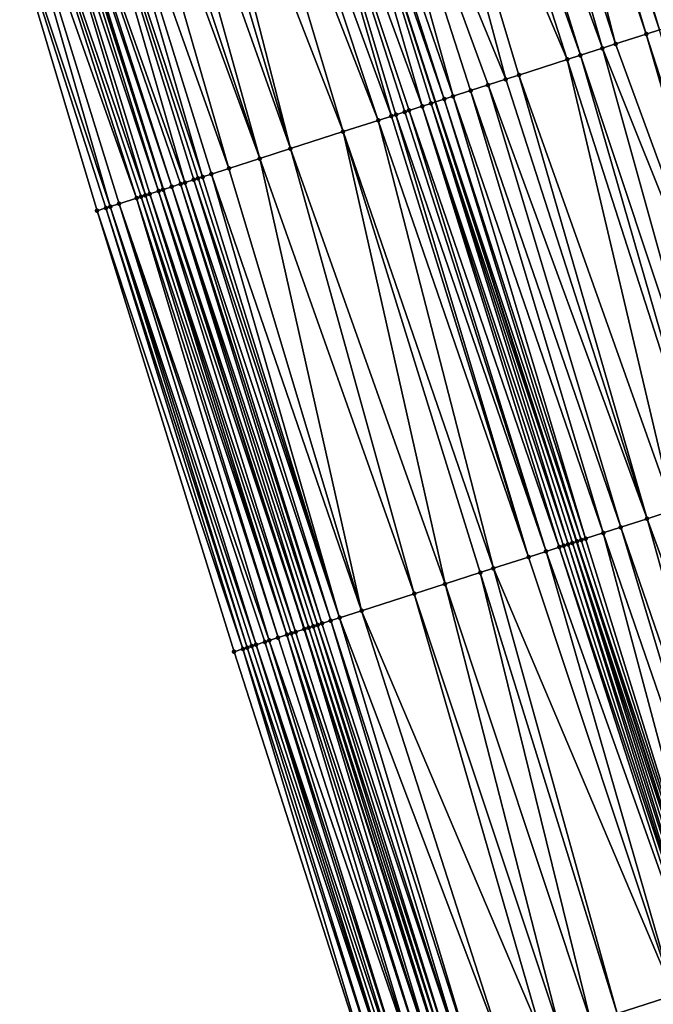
# Model space of a CAD drawing. Header units: feet. Extents: x 2004186 to 2014793, y 836912 to 864902.
# Tile 797 of 974: x 2004963 to 2004991, y 857612 to 857655. Entities that reach past the tile are written whole.
import ezdxf

# ---------------------------------------------------------------- set-up
doc = ezdxf.new("R2010")
doc.units = ezdxf.units.FT
doc.header["$LTSCALE"] = 100
doc.header["$MEASUREMENT"] = 0
for name, color, linetype, lineweight in [('EP_Travel Lane', 5, 'Continuous', 40), ('GPL_Skip Line', 2, 'Continuous', 40), ('Road Shots', 4, 'Continuous', 200), ('Road X-Section', 30, 'Continuous', 13)]:
    doc.layers.add(name, color=color, linetype=linetype, lineweight=lineweight)
doc.layers.add('I-77 SB_MM21-27-Surface-Border', color=7, linetype='Continuous')
doc.layers.add('I-77 SB_MM21-27-Surface-TIN', color=7, linetype='Continuous')

msp = doc.modelspace()

# ---------------------------------------------------------------- linework, layer by layer
at = {"layer": 'EP_Travel Lane'}
msp.add_polyline3d([(2005030.847943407, 857456.7306624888, 455.9393414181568), (2005024.733857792, 857475.7714701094, 456.197076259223), (2005018.619695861, 857494.8125154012, 456.434104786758), (2005012.505488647, 857513.8537017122, 456.6588402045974), (2005006.39124381, 857532.8950051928, 456.8733614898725), (2005000.276991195, 857551.9363328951, 457.0857844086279), (2004994.160556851, 857570.982678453, 457.2756111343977), (2004988.045636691, 857590.0240859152, 457.4602946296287), (2004981.930654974, 857609.0656850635, 457.6176577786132), (2004975.815672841, 857628.1072855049, 457.7748641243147), (2004969.700781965, 857647.1486017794, 457.9725395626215), (2004963.585732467, 857666.1904119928, 458.0998415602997), (2004957.470680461, 857685.2322300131, 458.2260439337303), (2004951.355542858, 857704.2743145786, 458.3142528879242), (2004945.147646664, 857723.2676227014, 458.3893533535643), (2004938.915284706, 857742.2717968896, 458.4708623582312)], dxfattribs=at)
at = {"layer": 'GPL_Skip Line'}
msp.add_polyline3d([(2005042.805789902, 857460.5830313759, 456.157909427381), (2005036.669414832, 857479.6168131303, 456.4030003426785), (2005030.532964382, 857498.6508287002, 456.6277087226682), (2005024.396535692, 857517.6847767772, 456.8583007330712), (2005018.260045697, 857536.7189150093, 457.0723161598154), (2005012.123514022, 857555.753182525, 457.2750614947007), (2005005.995224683, 857574.7901991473, 457.4710790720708), (2004999.86792123, 857593.827726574, 457.6421322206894), (2004993.740580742, 857612.8653690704, 457.7967889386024), (2004987.613235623, 857631.9030259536, 457.9493957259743), (2004981.485888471, 857650.9406891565, 458.1011020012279), (2004975.358526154, 857669.9783994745, 458.2460947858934), (2004969.231142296, 857689.016176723, 458.3815505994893), (2004963.103651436, 857708.0542864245, 458.4696348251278), (2004956.954004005, 857727.0851855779, 458.5624127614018), (2004950.800061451, 857746.1147352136, 458.6383412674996)], dxfattribs=at)
at = {"layer": 'I-77 SB_MM21-27-Surface-Border', "color": 3, "linetype": 'ByBlock', "lineweight": -2}
msp.add_polyline3d([(2005029.493789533, 857456.2948758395, 455.8774083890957), (2005023.91494271, 857475.507865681, 456.1647950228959), (2005017.016992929, 857494.2966897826, 456.3649287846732), (2005010.499782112, 857513.2081428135, 456.5744536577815), (2005003.79216816, 857532.0583857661, 456.7701760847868), (2004997.465243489, 857551.0314117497, 456.9618759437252), (2004991.144678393, 857570.0130367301, 457.142535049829), (2004985.017410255, 857589.050454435, 457.3292210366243), (2004978.890080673, 857608.0880630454, 457.4886890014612), (2004972.762734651, 857627.1257227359, 457.6409129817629), (2004966.825785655, 857646.2246112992, 457.7997255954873), (2004961.079227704, 857665.3847473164, 457.9624888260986), (2004955.523053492, 857684.6061534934, 458.1259900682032), (2004950.633910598, 857704.0422897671, 458.2838603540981), (2004943.82334371, 857722.8395100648, 458.3345819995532), (2004937.098498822, 857741.6844776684, 458.3956095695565)], dxfattribs=at)
at = {"layer": 'I-77 SB_MM21-27-Surface-TIN', "color": 128, "linetype": 'ByBlock', "lineweight": -2}
for points in [[(2004985.448384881, 857673.2272073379, 458.0721853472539), (2004984.877277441, 857673.0432608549, 458.0893958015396), (2004991.194997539, 857654.0669013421, 457.9336295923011)], [(2004986.019480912, 857673.411189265, 458.0499244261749), (2004985.448384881, 857673.2272073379, 458.0721853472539), (2004992.146831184, 857654.3735163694, 457.8995936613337)], [(2004985.448384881, 857673.2272073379, 458.0721853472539), (2004991.575731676, 857654.1895452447, 457.9203156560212), (2004992.146831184, 857654.3735163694, 457.8995936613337)], [(2004985.448384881, 857673.2272073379, 458.0721853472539), (2004991.194997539, 857654.0669013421, 457.9336295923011), (2004991.575731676, 857654.1895452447, 457.9203156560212)], [(2004986.400192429, 857673.5339034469, 458.0265965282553), (2004986.019480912, 857673.411189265, 458.0499244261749), (2004992.527546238, 857654.4962195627, 457.8778313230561)], [(2004986.019480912, 857673.411189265, 458.0499244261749), (2004992.146831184, 857654.3735163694, 457.8995936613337), (2004992.527546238, 857654.4962195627, 457.8778313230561)], [(2004986.400192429, 857673.5339034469, 458.0265965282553), (2004992.527546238, 857654.4962195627, 457.8778313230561), (2004992.574117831, 857654.5112229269, 457.8760091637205)], [(2004984.306154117, 857672.8593637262, 458.0995737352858), (2004983.163896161, 857672.4916046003, 458.1149236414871), (2004989.291270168, 857653.4538579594, 457.9751024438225)], [(2004984.877277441, 857673.0432608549, 458.0893958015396), (2004984.306154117, 857672.8593637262, 458.0995737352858), (2004990.623882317, 857653.8829790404, 457.9473947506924)], [(2004984.306154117, 857672.8593637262, 458.0995737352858), (2004989.291270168, 857653.4538579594, 457.9751024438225), (2004990.623882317, 857653.8829790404, 457.9473947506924)], [(2004984.877277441, 857673.0432608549, 458.0893958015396), (2004990.623882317, 857653.8829790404, 457.9473947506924), (2004991.194997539, 857654.0669013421, 457.9336295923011)], [(2004983.163896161, 857672.4916046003, 458.1149236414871), (2004981.83127135, 857672.0625228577, 458.1370252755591), (2004988.720154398, 857653.2699373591, 457.988625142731)], [(2004983.163896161, 857672.4916046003, 458.1149236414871), (2004988.720154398, 857653.2699373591, 457.988625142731), (2004989.291270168, 857653.4538579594, 457.9751024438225)], [(2004981.83127135, 857672.0625228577, 458.1370252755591), (2004981.06976148, 857671.8173642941, 458.1452370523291), (2004987.768283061, 857652.9634394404, 458.0059741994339)], [(2004981.83127135, 857672.0625228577, 458.1370252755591), (2004987.768283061, 857652.9634394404, 458.0059741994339), (2004988.720154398, 857653.2699373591, 457.988625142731)], [(2004981.06976148, 857671.8173642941, 458.1452370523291), (2004979.356389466, 857671.2656792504, 458.1748670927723), (2004987.197147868, 857652.779579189, 458.0108977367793)], [(2004981.06976148, 857671.8173642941, 458.1452370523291), (2004987.197147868, 857652.779579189, 458.0108977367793), (2004987.768283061, 857652.9634394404, 458.0059741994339)], [(2004979.356389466, 857671.2656792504, 458.1748670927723), (2004976.881534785, 857670.4687511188, 458.2247528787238), (2004984.531880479, 857651.9214709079, 458.0472363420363)], [(2004979.356389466, 857671.2656792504, 458.1748670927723), (2004985.10300503, 857652.1053642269, 458.0376009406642), (2004987.197147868, 857652.779579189, 458.0108977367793)], [(2004979.356389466, 857671.2656792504, 458.1748670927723), (2004984.531880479, 857651.9214709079, 458.0472363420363), (2004985.10300503, 857652.1053642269, 458.0376009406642)], [(2004976.881534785, 857670.4687511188, 458.2247528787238), (2004975.739285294, 857670.1009656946, 458.2438500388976), (2004982.247390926, 857651.1858707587, 458.0896070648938)], [(2004976.881534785, 857670.4687511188, 458.2247528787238), (2004983.770380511, 857651.6762815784, 458.0598323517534), (2004984.531880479, 857651.9214709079, 458.0472363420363)], [(2004976.881534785, 857670.4687511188, 458.2247528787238), (2004983.008885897, 857651.4310756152, 458.0747985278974), (2004983.770380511, 857651.6762815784, 458.0598323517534)], [(2004976.881534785, 857670.4687511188, 458.2247528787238), (2004982.247390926, 857651.1858707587, 458.0896070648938), (2004983.008885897, 857651.4310756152, 458.0747985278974)], [(2004974.025819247, 857669.5495728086, 458.2318502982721), (2004980.914758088, 857650.756813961, 458.1081549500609), (2004975.358526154, 857669.9783994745, 458.2460947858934)], [(2004975.739285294, 857670.1009656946, 458.2438500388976), (2004975.358526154, 857669.9783994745, 458.2460947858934), (2004981.866643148, 857651.0632692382, 458.0968819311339)], [(2004981.295511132, 857650.8793991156, 458.1032120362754), (2004981.485888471, 857650.9406891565, 458.1011020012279), (2004975.358526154, 857669.9783994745, 458.2460947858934)], [(2004981.866643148, 857651.0632692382, 458.0968819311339), (2004975.358526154, 857669.9783994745, 458.2460947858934), (2004981.485888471, 857650.9406891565, 458.1011020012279)], [(2004981.295511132, 857650.8793991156, 458.1032120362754), (2004975.358526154, 857669.9783994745, 458.2460947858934), (2004980.914758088, 857650.756813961, 458.1081549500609)], [(2004975.739285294, 857670.1009656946, 458.2438500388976), (2004981.866643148, 857651.0632692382, 458.0968819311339), (2004982.247390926, 857651.1858707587, 458.0896070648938)], [(2004974.025819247, 857669.5495728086, 458.2318502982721), (2004972.693101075, 857669.1207811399, 458.2126190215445), (2004979.582028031, 857650.3280592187, 458.0836627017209)], [(2004974.025819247, 857669.5495728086, 458.2318502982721), (2004980.343617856, 857650.5729693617, 458.1108482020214), (2004980.914758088, 857650.756813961, 458.1081549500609)], [(2004974.025819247, 857669.5495728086, 458.2318502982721), (2004980.153227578, 857650.5117195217, 458.1072300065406), (2004980.343617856, 857650.5729693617, 458.1108482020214)], [(2004974.025819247, 857669.5495728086, 458.2318502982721), (2004979.772423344, 857650.3892934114, 458.0895105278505), (2004980.153227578, 857650.5117195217, 458.1072300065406)], [(2004974.025819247, 857669.5495728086, 458.2318502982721), (2004979.582028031, 857650.3280592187, 458.0836627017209), (2004979.772423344, 857650.3892934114, 458.0895105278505)], [(2004972.693101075, 857669.1207811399, 458.2126190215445), (2004971.741172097, 857668.8144623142, 458.2044484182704), (2004979.010854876, 857650.1443169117, 458.0717802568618)], [(2004972.693101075, 857669.1207811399, 458.2126190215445), (2004979.010854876, 857650.1443169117, 458.0717802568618), (2004979.582028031, 857650.3280592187, 458.0836627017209)], [(2004971.741172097, 857668.8144623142, 458.2044484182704), (2004970.218095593, 857668.3243215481, 458.1957420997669), (2004977.487754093, 857649.6542515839, 458.0523254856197)], [(2004971.741172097, 857668.8144623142, 458.2044484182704), (2004977.487754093, 857649.6542515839, 458.0523254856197), (2004979.010854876, 857650.1443169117, 458.0717802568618)], [(2004970.218095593, 857668.3243215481, 458.1957420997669), (2004969.456549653, 857668.0792750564, 458.1879846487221), (2004975.203121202, 857648.9190967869, 458.0312375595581)], [(2004970.218095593, 857668.3243215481, 458.1957420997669), (2004975.203121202, 857648.9190967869, 458.0312375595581), (2004977.487754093, 857649.6542515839, 458.0523254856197)], [(2004968.504621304, 857667.7729542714, 458.180093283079), (2004967.552681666, 857667.4666685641, 458.167203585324), (2004973.87041626, 857648.4902640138, 458.0178640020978)], [(2004969.456549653, 857668.0792750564, 458.1879846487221), (2004968.504621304, 857667.7729542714, 458.180093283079), (2004975.203121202, 857648.9190967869, 458.0312375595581)], [(2004968.504621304, 857667.7729542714, 458.180093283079), (2004973.87041626, 857648.4902640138, 458.0178640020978), (2004975.203121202, 857648.9190967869, 458.0312375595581)], [(2004966.981526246, 857667.2828711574, 458.1631720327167), (2004965.839201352, 857666.9153200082, 458.1488872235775), (2004972.537714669, 857648.0614208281, 458.0059741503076)], [(2004967.552681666, 857667.4666685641, 458.167203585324), (2004966.981526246, 857667.2828711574, 458.1631720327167), (2004973.87041626, 857648.4902640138, 458.0178640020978)], [(2004966.981526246, 857667.2828711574, 458.1631720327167), (2004972.537714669, 857648.0614208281, 458.0059741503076), (2004973.87041626, 857648.4902640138, 458.0178640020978)], [(2004965.839201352, 857666.9153200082, 458.1488872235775), (2004965.077651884, 857666.6702844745, 458.1395683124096), (2004971.395390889, 857647.6938662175, 457.9921831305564)], [(2004965.839201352, 857666.9153200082, 458.1488872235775), (2004971.776157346, 857647.8164097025, 457.9931777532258), (2004972.537714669, 857648.0614208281, 458.0059741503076)], [(2004965.839201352, 857666.9153200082, 458.1488872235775), (2004971.395390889, 857647.6938662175, 457.9921831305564), (2004971.776157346, 857647.8164097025, 457.9931777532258)], [(2004965.077651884, 857666.6702844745, 458.1395683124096), (2004963.935301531, 857666.3028124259, 458.1140123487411), (2004970.633828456, 857647.4488709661, 457.9771247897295)], [(2004965.077651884, 857666.6702844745, 458.1395683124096), (2004971.205002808, 857647.6326095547, 457.9895370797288), (2004971.395390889, 857647.6938662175, 457.9921831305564)], [(2004965.077651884, 857666.6702844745, 458.1395683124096), (2004971.014609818, 857647.571368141, 457.9847182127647), (2004971.205002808, 857647.6326095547, 457.9895370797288)], [(2004965.077651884, 857666.6702844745, 458.1395683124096), (2004970.633828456, 857647.4488709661, 457.9771247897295), (2004971.014609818, 857647.571368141, 457.9847182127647)], [(2004963.173684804, 857666.0579858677, 458.0749163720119), (2004962.412049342, 857665.8132175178, 458.0275262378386), (2004968.920223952, 857646.8979082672, 457.9038281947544)], [(2004963.554501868, 857666.1803721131, 458.0983164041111), (2004963.173684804, 857666.0579858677, 458.0749163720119), (2004969.491497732, 857647.0813379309, 457.9602594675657)], [(2004963.173684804, 857666.0579858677, 458.0749163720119), (2004969.110646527, 857646.9590577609, 457.9217448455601), (2004969.491497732, 857647.0813379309, 457.9602594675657)], [(2004963.173684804, 857666.0579858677, 458.0749163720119), (2004968.920223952, 857646.8979082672, 457.9038281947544), (2004969.110646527, 857646.9590577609, 457.9217448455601)], [(2004963.554501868, 857666.1803721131, 458.0983164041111), (2004969.700781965, 857647.1486017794, 457.9725395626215), (2004963.585732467, 857666.1904119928, 458.0998415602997)], [(2004963.554501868, 857666.1803721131, 458.0983164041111), (2004969.681907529, 857647.142527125, 457.9725191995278), (2004969.700781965, 857647.1486017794, 457.9725395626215)], [(2004963.554501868, 857666.1803721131, 458.0983164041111), (2004969.491497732, 857647.0813379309, 457.9602594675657), (2004969.681907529, 857647.142527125, 457.9725191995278)], [(2004963.744904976, 857666.2415820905, 458.107614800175), (2004963.585732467, 857666.1904119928, 458.0998415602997), (2004969.700781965, 857647.1486017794, 457.9725395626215)], [(2004963.935301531, 857666.3028124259, 458.1140123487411), (2004963.744904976, 857666.2415820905, 458.107614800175), (2004970.062672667, 857647.2650747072, 457.9729299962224)], [(2004963.744904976, 857666.2415820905, 458.107614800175), (2004969.700781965, 857647.1486017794, 457.9725395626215), (2004970.062672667, 857647.2650747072, 457.9729299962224)], [(2004963.935301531, 857666.3028124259, 458.1140123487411), (2004970.443444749, 857647.3876007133, 457.976415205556), (2004970.633828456, 857647.4488709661, 457.9771247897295)], [(2004963.935301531, 857666.3028124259, 458.1140123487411), (2004970.062672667, 857647.2650747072, 457.9729299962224), (2004970.443444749, 857647.3876007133, 457.976415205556)], [(2004961.840836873, 857665.6295973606, 457.9982382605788), (2004961.079227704, 857665.3847473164, 457.9624888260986), (2004967.396966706, 857646.4083290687, 457.8151044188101)], [(2004962.412049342, 857665.8132175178, 458.0275262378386), (2004961.840836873, 857665.6295973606, 457.9982382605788), (2004968.539410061, 857646.7755121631, 457.881833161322)], [(2004961.840836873, 857665.6295973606, 457.9982382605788), (2004967.77777776, 857646.5307339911, 457.8358429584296), (2004968.539410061, 857646.7755121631, 457.881833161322)], [(2004961.840836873, 857665.6295973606, 457.9982382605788), (2004967.396966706, 857646.4083290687, 457.8151044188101), (2004967.77777776, 857646.5307339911, 457.8358429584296)], [(2004962.412049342, 857665.8132175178, 458.0275262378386), (2004968.729811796, 857646.8367264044, 457.8905238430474), (2004968.920223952, 857646.8979082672, 457.9038281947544)], [(2004962.412049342, 857665.8132175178, 458.0275262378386), (2004968.539410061, 857646.7755121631, 457.881833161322), (2004968.729811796, 857646.8367264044, 457.8905238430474)], [(2004961.079227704, 857665.3847473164, 457.9624888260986), (2004967.206569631, 857646.3471003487, 457.8084768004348), (2004967.396966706, 857646.4083290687, 457.8151044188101)], [(2004961.079227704, 857665.3847473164, 457.9624888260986), (2004966.825785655, 857646.2246112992, 457.7997255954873), (2004967.206569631, 857646.3471003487, 457.8084768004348)], [(2004991.194997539, 857654.0669013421, 457.9336295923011), (2004990.623882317, 857653.8829790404, 457.9473947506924), (2004996.751256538, 857634.8452317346, 457.8076723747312)], [(2004990.623882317, 857653.8829790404, 457.9473947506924), (2004989.291270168, 857653.4538579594, 457.9751024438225), (2004996.180127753, 857634.6613515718, 457.8154331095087)], [(2004990.623882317, 857653.8829790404, 457.9473947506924), (2004996.180127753, 857634.6613515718, 457.8154331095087), (2004996.751256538, 857634.8452317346, 457.8076723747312)], [(2004988.720154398, 857653.2699373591, 457.988625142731), (2004987.768283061, 857652.9634394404, 458.0059741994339), (2004994.085998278, 857633.9870950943, 457.8480518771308)], [(2004989.291270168, 857653.4538579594, 457.9751024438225), (2004988.720154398, 857653.2699373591, 457.988625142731), (2004996.180127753, 857634.6613515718, 457.8154331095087)], [(2004988.720154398, 857653.2699373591, 457.988625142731), (2004994.085998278, 857633.9870950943, 457.8480518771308), (2004996.180127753, 857634.6613515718, 457.8154331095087)], [(2004987.197147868, 857652.779579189, 458.0108977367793), (2004985.10300503, 857652.1053642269, 458.0376009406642), (2004991.801489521, 857633.2515546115, 457.8819206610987)], [(2004987.768283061, 857652.9634394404, 458.0059741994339), (2004987.197147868, 857652.779579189, 458.0108977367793), (2004993.324489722, 857633.741932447, 457.8568459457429)], [(2004987.197147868, 857652.779579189, 458.0108977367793), (2004991.801489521, 857633.2515546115, 457.8819206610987), (2004993.324489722, 857633.741932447, 457.8568459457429)], [(2004987.768283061, 857652.9634394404, 458.0059741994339), (2004993.324489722, 857633.741932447, 457.8568459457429), (2004994.085998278, 857633.9870950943, 457.8480518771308)], [(2004984.531880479, 857651.9214709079, 458.0472363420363), (2004983.770380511, 857651.6762815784, 458.0598323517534), (2004990.659239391, 857632.8837711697, 457.9007359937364)], [(2004985.10300503, 857652.1053642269, 458.0376009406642), (2004984.531880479, 857651.9214709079, 458.0472363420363), (2004990.659239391, 857632.8837711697, 457.9007359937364)], [(2004985.10300503, 857652.1053642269, 458.0376009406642), (2004990.659239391, 857632.8837711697, 457.9007359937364), (2004991.801489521, 857633.2515546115, 457.8819206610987)], [(2004983.770380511, 857651.6762815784, 458.0598323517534), (2004983.008885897, 857651.4310756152, 458.0747985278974), (2004989.51699349, 857632.5159745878, 457.9214236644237)], [(2004983.770380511, 857651.6762815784, 458.0598323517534), (2004989.51699349, 857632.5159745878, 457.9214236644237), (2004990.659239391, 857632.8837711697, 457.9007359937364)], [(2004981.866643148, 857651.0632692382, 458.0968819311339), (2004981.485888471, 857650.9406891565, 458.1011020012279), (2004987.803610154, 857631.9643247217, 457.9460421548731)], [(2004982.247390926, 857651.1858707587, 458.0896070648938), (2004981.866643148, 857651.0632692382, 458.0968819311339), (2004987.993990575, 857632.0256051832, 457.9452970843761)], [(2004981.866643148, 857651.0632692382, 458.0968819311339), (2004987.803610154, 857631.9643247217, 457.9460421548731), (2004987.993990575, 857632.0256051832, 457.9452970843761)], [(2004983.008885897, 857651.4310756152, 458.0747985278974), (2004982.247390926, 857651.1858707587, 458.0896070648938), (2004988.755489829, 857632.2707967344, 457.9323844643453)], [(2004982.247390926, 857651.1858707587, 458.0896070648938), (2004987.993990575, 857632.0256051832, 457.9452970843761), (2004988.755489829, 857632.2707967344, 457.9323844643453)], [(2004983.008885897, 857651.4310756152, 458.0747985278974), (2004988.755489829, 857632.2707967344, 457.9323844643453), (2004989.51699349, 857632.5159745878, 457.9214236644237)], [(2004980.914758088, 857650.756813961, 458.1081549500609), (2004980.343617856, 857650.5729693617, 458.1108482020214), (2004986.851676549, 857631.658020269, 457.9358240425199)], [(2004981.295511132, 857650.8793991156, 458.1032120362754), (2004980.914758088, 857650.756813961, 458.1081549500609), (2004987.232461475, 857631.7805063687, 457.9449955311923)], [(2004980.914758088, 857650.756813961, 458.1081549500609), (2004987.042054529, 857631.7193083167, 457.9339980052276), (2004987.232461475, 857631.7805063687, 457.9449955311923)], [(2004980.914758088, 857650.756813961, 458.1081549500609), (2004986.851676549, 857631.658020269, 457.9358240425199), (2004987.042054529, 857631.7193083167, 457.9339980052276)], [(2004981.295511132, 857650.8793991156, 458.1032120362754), (2004987.613235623, 857631.9030259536, 457.9493957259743), (2004981.485888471, 857650.9406891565, 458.1011020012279)], [(2004981.295511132, 857650.8793991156, 458.1032120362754), (2004987.422852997, 857631.8417523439, 457.9491644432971), (2004987.613235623, 857631.9030259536, 457.9493957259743)], [(2004981.295511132, 857650.8793991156, 458.1032120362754), (2004987.232461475, 857631.7805063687, 457.9449955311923), (2004987.422852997, 857631.8417523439, 457.9491644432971)], [(2004987.803610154, 857631.9643247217, 457.9460421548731), (2004981.485888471, 857650.9406891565, 458.1011020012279), (2004987.613235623, 857631.9030259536, 457.9493957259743)], [(2004979.582028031, 857650.3280592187, 458.0836627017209), (2004979.010854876, 857650.1443169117, 458.0717802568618), (2004985.518981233, 857631.2291575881, 457.9267120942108)], [(2004979.772423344, 857650.3892934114, 458.0895105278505), (2004979.582028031, 857650.3280592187, 458.0836627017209), (2004985.518981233, 857631.2291575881, 457.9267120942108)], [(2004980.153227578, 857650.5117195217, 458.1072300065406), (2004979.772423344, 857650.3892934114, 458.0895105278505), (2004986.280528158, 857631.4742010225, 457.9349047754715)], [(2004979.772423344, 857650.3892934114, 458.0895105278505), (2004985.518981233, 857631.2291575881, 457.9267120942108), (2004986.280528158, 857631.4742010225, 457.9349047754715)], [(2004980.343617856, 857650.5729693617, 458.1108482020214), (2004980.153227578, 857650.5117195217, 458.1072300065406), (2004986.280528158, 857631.4742010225, 457.9349047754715)], [(2004980.343617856, 857650.5729693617, 458.1108482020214), (2004986.280528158, 857631.4742010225, 457.9349047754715), (2004986.851676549, 857631.658020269, 457.9358240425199)], [(2004979.010854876, 857650.1443169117, 458.0717802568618), (2004977.487754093, 857649.6542515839, 458.0523254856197), (2004983.995881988, 857630.7390874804, 457.9079383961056)], [(2004979.010854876, 857650.1443169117, 458.0717802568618), (2004983.995881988, 857630.7390874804, 457.9079383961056), (2004985.518981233, 857631.2291575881, 457.9267120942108)], [(2004977.487754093, 857649.6542515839, 458.0523254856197), (2004975.203121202, 857648.9190967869, 458.0312375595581), (2004981.901619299, 857630.0652448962, 457.8815811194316)], [(2004977.487754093, 857649.6542515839, 458.0523254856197), (2004983.424721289, 857630.5553064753, 457.9015700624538), (2004983.995881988, 857630.7390874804, 457.9079383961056)], [(2004977.487754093, 857649.6542515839, 458.0523254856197), (2004981.901619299, 857630.0652448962, 457.8815811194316), (2004983.424721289, 857630.5553064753, 457.9015700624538)], [(2004975.203121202, 857648.9190967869, 458.0312375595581), (2004973.87041626, 857648.4902640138, 458.0178640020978), (2004980.568896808, 857629.6364666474, 457.8604383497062)], [(2004975.203121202, 857648.9190967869, 458.0312375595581), (2004980.568896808, 857629.6364666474, 457.8604383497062), (2004981.901619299, 857630.0652448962, 457.8815811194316)], [(2004973.87041626, 857648.4902640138, 458.0178640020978), (2004972.537714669, 857648.0614208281, 458.0059741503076), (2004978.284211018, 857628.9014762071, 457.8159311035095)], [(2004973.87041626, 857648.4902640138, 458.0178640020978), (2004978.284211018, 857628.9014762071, 457.8159311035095), (2004980.568896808, 857629.6364666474, 457.8604383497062)], [(2004972.537714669, 857648.0614208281, 458.0059741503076), (2004971.776157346, 857647.8164097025, 457.9931777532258), (2004978.284211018, 857628.9014762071, 457.8159311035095)], [(2004971.205002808, 857647.6326095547, 457.9895370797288), (2004971.014609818, 857647.571368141, 457.9847182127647), (2004977.33226896, 857628.5951980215, 457.8019701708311)], [(2004971.395390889, 857647.6938662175, 457.9921831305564), (2004971.205002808, 857647.6326095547, 457.9895370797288), (2004977.33226896, 857628.5951980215, 457.8019701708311)], [(2004971.776157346, 857647.8164097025, 457.9931777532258), (2004971.395390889, 857647.6938662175, 457.9921831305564), (2004977.33226896, 857628.5951980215, 457.8019701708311)], [(2004971.776157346, 857647.8164097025, 457.9931777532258), (2004977.33226896, 857628.5951980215, 457.8019701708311), (2004978.284211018, 857628.9014762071, 457.8159311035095)], [(2004970.062672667, 857647.2650747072, 457.9729299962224), (2004969.700781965, 857647.1486017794, 457.9725395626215), (2004975.999547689, 857628.1664159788, 457.7813680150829)], [(2004970.443444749, 857647.3876007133, 457.976415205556), (2004970.062672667, 857647.2650747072, 457.9729299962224), (2004976.380335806, 857628.2888921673, 457.7919517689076)], [(2004970.062672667, 857647.2650747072, 457.9729299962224), (2004976.189935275, 857628.2276741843, 457.7837942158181), (2004976.380335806, 857628.2888921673, 457.7919517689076)], [(2004970.062672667, 857647.2650747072, 457.9729299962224), (2004975.999547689, 857628.1664159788, 457.7813680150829), (2004976.189935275, 857628.2276741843, 457.7837942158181)], [(2004970.633828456, 857647.4488709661, 457.9771247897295), (2004970.443444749, 857647.3876007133, 457.976415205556), (2004976.570728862, 857628.350133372, 457.7968004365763)], [(2004970.443444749, 857647.3876007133, 457.976415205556), (2004976.380335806, 857628.2888921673, 457.7919517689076), (2004976.570728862, 857628.350133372, 457.7968004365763)], [(2004971.014609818, 857647.571368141, 457.9847182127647), (2004970.633828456, 857647.4488709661, 457.9771247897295), (2004976.951502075, 857628.4726558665, 457.8007860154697)], [(2004970.633828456, 857647.4488709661, 457.9771247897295), (2004976.570728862, 857628.350133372, 457.7968004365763), (2004976.951502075, 857628.4726558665, 457.8007860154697)], [(2004971.014609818, 857647.571368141, 457.9847182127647), (2004976.951502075, 857628.4726558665, 457.8007860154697), (2004977.33226896, 857628.5951980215, 457.8019701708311)], [(2004968.539410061, 857646.7755121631, 457.881833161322), (2004967.77777776, 857646.5307339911, 457.8358429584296), (2004974.285914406, 857627.6155426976, 457.6953301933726)], [(2004968.729811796, 857646.8367264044, 457.8905238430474), (2004968.539410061, 857646.7755121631, 457.881833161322), (2004974.666743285, 857627.7378922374, 457.7239602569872)], [(2004968.539410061, 857646.7755121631, 457.881833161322), (2004974.285914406, 857627.6155426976, 457.6953301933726), (2004974.666743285, 857627.7378922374, 457.7239602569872)], [(2004968.920223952, 857646.8979082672, 457.9038281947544), (2004968.729811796, 857646.8367264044, 457.8905238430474), (2004975.04754072, 857627.8603394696, 457.7386700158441)], [(2004968.729811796, 857646.8367264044, 457.8905238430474), (2004974.666743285, 857627.7378922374, 457.7239602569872), (2004975.04754072, 857627.8603394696, 457.7386700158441)], [(2004969.110646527, 857646.9590577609, 457.9217448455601), (2004968.920223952, 857646.8979082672, 457.9038281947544), (2004975.04754072, 857627.8603394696, 457.7386700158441)], [(2004969.491497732, 857647.0813379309, 457.9602594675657), (2004969.110646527, 857646.9590577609, 457.9217448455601), (2004975.428326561, 857627.9828227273, 457.748246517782)], [(2004969.110646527, 857646.9590577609, 457.9217448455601), (2004975.237929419, 857627.9215942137, 457.741589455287), (2004975.428326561, 857627.9828227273, 457.748246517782)], [(2004969.110646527, 857646.9590577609, 457.9217448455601), (2004975.04754072, 857627.8603394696, 457.7386700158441), (2004975.237929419, 857627.9215942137, 457.741589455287)], [(2004969.681907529, 857647.142527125, 457.9725191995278), (2004969.491497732, 857647.0813379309, 457.9602594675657), (2004975.809150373, 857628.1051880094, 457.7746334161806)], [(2004969.491497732, 857647.0813379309, 457.9602594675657), (2004975.428326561, 857627.9828227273, 457.748246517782), (2004975.809150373, 857628.1051880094, 457.7746334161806)], [(2004969.681907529, 857647.142527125, 457.9725191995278), (2004975.815672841, 857628.1072855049, 457.7748641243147), (2004969.700781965, 857647.1486017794, 457.9725395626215)], [(2004969.681907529, 857647.142527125, 457.9725191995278), (2004975.809150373, 857628.1051880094, 457.7746334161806), (2004975.815672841, 857628.1072855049, 457.7748641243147)], [(2004975.999547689, 857628.1664159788, 457.7813680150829), (2004969.700781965, 857647.1486017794, 457.9725395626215), (2004975.815672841, 857628.1072855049, 457.7748641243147)], [(2004967.206569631, 857646.3471003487, 457.8084768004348), (2004966.825785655, 857646.2246112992, 457.7997255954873), (2004973.143534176, 857627.2481634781, 457.6565475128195)], [(2004967.396966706, 857646.4083290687, 457.8151044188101), (2004967.206569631, 857646.3471003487, 457.8084768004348), (2004973.333916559, 857627.3094378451, 457.6566709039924)], [(2004967.206569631, 857646.3471003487, 457.8084768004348), (2004973.143534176, 857627.2481634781, 457.6565475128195), (2004973.333916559, 857627.3094378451, 457.6566709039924)], [(2004967.77777776, 857646.5307339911, 457.8358429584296), (2004967.396966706, 857646.4083290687, 457.8151044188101), (2004973.714700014, 857627.4319285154, 457.6651911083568)], [(2004967.396966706, 857646.4083290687, 457.8151044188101), (2004973.524304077, 857627.3706962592, 457.6590673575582), (2004973.714700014, 857627.4319285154, 457.6651911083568)], [(2004967.396966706, 857646.4083290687, 457.8151044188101), (2004973.333916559, 857627.3094378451, 457.6566709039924), (2004973.524304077, 857627.3706962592, 457.6590673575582)], [(2004967.77777776, 857646.5307339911, 457.8358429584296), (2004974.09550564, 857627.5543503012, 457.6835267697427), (2004974.285914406, 857627.6155426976, 457.6953301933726)], [(2004967.77777776, 857646.5307339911, 457.8358429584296), (2004973.714700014, 857627.4319285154, 457.6651911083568), (2004974.09550564, 857627.5543503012, 457.6835267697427)], [(2004966.825785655, 857646.2246112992, 457.7997255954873), (2004972.762734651, 857627.1257227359, 457.6409129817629), (2004973.143534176, 857627.2481634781, 457.6565475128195)], [(2004991.801489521, 857633.2515546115, 457.8819206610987), (2004990.659239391, 857632.8837711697, 457.9007359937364), (2004997.548081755, 857614.0913120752, 457.734332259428)], [(2004990.659239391, 857632.8837711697, 457.9007359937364), (2004989.51699349, 857632.5159745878, 457.9214236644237), (2004996.025082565, 857613.6009310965, 457.7598530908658)], [(2004990.659239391, 857632.8837711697, 457.9007359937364), (2004996.025082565, 857613.6009310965, 457.7598530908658), (2004997.548081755, 857614.0913120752, 457.734332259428)], [(2004988.755489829, 857632.2707967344, 457.9323844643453), (2004987.993990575, 857632.0256051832, 457.9452970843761), (2004993.930960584, 857612.9266513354, 457.7957871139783)], [(2004989.51699349, 857632.5159745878, 457.9214236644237), (2004988.755489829, 857632.2707967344, 457.9323844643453), (2004995.263582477, 857613.3557421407, 457.7723950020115)], [(2004988.755489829, 857632.2707967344, 457.9323844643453), (2004993.930960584, 857612.9266513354, 457.7957871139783), (2004995.263582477, 857613.3557421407, 457.7723950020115)], [(2004989.51699349, 857632.5159745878, 457.9214236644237), (2004995.263582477, 857613.3557421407, 457.7723950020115), (2004996.025082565, 857613.6009310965, 457.7598530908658)], [(2004987.422852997, 857631.8417523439, 457.9491644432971), (2004987.232461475, 857631.7805063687, 457.9449955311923), (2004993.359811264, 857612.7428349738, 457.7944561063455)], [(2004987.422852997, 857631.8417523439, 457.9491644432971), (2004993.740580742, 857612.8653690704, 457.7967889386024), (2004987.613235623, 857631.9030259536, 457.9493957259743)], [(2004987.422852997, 857631.8417523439, 457.9491644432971), (2004993.550200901, 857612.8040868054, 457.797790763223), (2004993.740580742, 857612.8653690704, 457.7967889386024)], [(2004987.422852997, 857631.8417523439, 457.9491644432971), (2004993.359811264, 857612.7428349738, 457.7944561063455), (2004993.550200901, 857612.8040868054, 457.797790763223)], [(2004987.803610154, 857631.9643247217, 457.9460421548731), (2004987.613235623, 857631.9030259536, 457.9493957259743), (2004993.930960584, 857612.9266513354, 457.7957871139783)], [(2004993.930960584, 857612.9266513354, 457.7957871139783), (2004987.613235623, 857631.9030259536, 457.9493957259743), (2004993.740580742, 857612.8653690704, 457.7967889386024)], [(2004987.993990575, 857632.0256051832, 457.9452970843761), (2004987.803610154, 857631.9643247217, 457.9460421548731), (2004993.930960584, 857612.9266513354, 457.7957871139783)], [(2004986.280528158, 857631.4742010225, 457.9349047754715), (2004985.518981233, 857631.2291575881, 457.9267120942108), (2004991.836710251, 857612.2527703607, 457.7748977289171)], [(2004986.851676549, 857631.658020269, 457.9358240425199), (2004986.280528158, 857631.4742010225, 457.9349047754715), (2004992.979036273, 857612.6203180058, 457.789682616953)], [(2004986.280528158, 857631.4742010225, 457.9349047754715), (2004991.836710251, 857612.2527703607, 457.7748977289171), (2004992.979036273, 857612.6203180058, 457.789682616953)], [(2004987.042054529, 857631.7193083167, 457.9339980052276), (2004986.851676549, 857631.658020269, 457.9358240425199), (2004993.169416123, 857612.6816002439, 457.7886846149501)], [(2004986.851676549, 857631.658020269, 457.9358240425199), (2004992.979036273, 857612.6203180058, 457.789682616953), (2004993.169416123, 857612.6816002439, 457.7886846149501)], [(2004987.232461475, 857631.7805063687, 457.9449955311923), (2004987.042054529, 857631.7193083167, 457.9339980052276), (2004993.169416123, 857612.6816002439, 457.7886846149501)], [(2004987.232461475, 857631.7805063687, 457.9449955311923), (2004993.169416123, 857612.6816002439, 457.7886846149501), (2004993.359811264, 857612.7428349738, 457.7944561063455)], [(2004985.518981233, 857631.2291575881, 457.9267120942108), (2004983.995881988, 857630.7390874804, 457.9079383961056), (2004991.836710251, 857612.2527703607, 457.7748977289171)], [(2004983.995881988, 857630.7390874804, 457.9079383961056), (2004983.424721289, 857630.5553064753, 457.9015700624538), (2004989.361674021, 857611.4564063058, 457.7444061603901)], [(2004983.995881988, 857630.7390874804, 457.9079383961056), (2004989.361674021, 857611.4564063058, 457.7444061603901), (2004991.836710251, 857612.2527703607, 457.7748977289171)], [(2004983.424721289, 857630.5553064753, 457.9015700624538), (2004981.901619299, 857630.0652448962, 457.8815811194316), (2004988.21934868, 857611.0888565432, 457.7299229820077)], [(2004983.424721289, 857630.5553064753, 457.9015700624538), (2004988.21934868, 857611.0888565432, 457.7299229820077), (2004989.361674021, 857611.4564063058, 457.7444061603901)], [(2004981.901619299, 857630.0652448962, 457.8815811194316), (2004980.568896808, 857629.6364666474, 457.8604383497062), (2004986.886626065, 857610.6600786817, 457.708723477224)], [(2004981.901619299, 857630.0652448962, 457.8815811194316), (2004986.886626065, 857610.6600786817, 457.708723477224), (2004988.21934868, 857611.0888565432, 457.7299229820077)], [(2004980.568896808, 857629.6364666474, 457.8604383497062), (2004978.284211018, 857628.9014762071, 457.8159311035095), (2004986.125064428, 857610.4150809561, 457.6940168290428)], [(2004980.568896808, 857629.6364666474, 457.8604383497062), (2004986.125064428, 857610.4150809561, 457.6940168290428), (2004986.886626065, 857610.6600786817, 457.708723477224)], [(2004978.284211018, 857628.9014762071, 457.8159311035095), (2004977.33226896, 857628.5951980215, 457.8019701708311), (2004984.411555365, 857609.8638217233, 457.6629716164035)], [(2004978.284211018, 857628.9014762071, 457.8159311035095), (2004984.411555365, 857609.8638217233, 457.6629716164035), (2004986.125064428, 857610.4150809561, 457.6940168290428)], [(2004976.951502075, 857628.4726558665, 457.8007860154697), (2004976.570728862, 857628.350133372, 457.7968004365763), (2004982.698067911, 857609.3124953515, 457.6414930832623)], [(2004977.33226896, 857628.5951980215, 457.8019701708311), (2004976.951502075, 857628.4726558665, 457.8007860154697), (2004983.078847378, 857609.43499841, 457.6482485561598)], [(2004976.951502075, 857628.4726558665, 457.8007860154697), (2004982.698067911, 857609.3124953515, 457.6414930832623), (2004983.078847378, 857609.43499841, 457.6482485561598)], [(2004977.33226896, 857628.5951980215, 457.8019701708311), (2004983.078847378, 857609.43499841, 457.6482485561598), (2004984.411555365, 857609.8638217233, 457.6629716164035)], [(2004975.809150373, 857628.1051880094, 457.7746334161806), (2004975.428326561, 857627.9828227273, 457.748246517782), (2004981.555669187, 857608.9451735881, 457.5945221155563)], [(2004975.809150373, 857628.1051880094, 457.7746334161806), (2004981.930654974, 857609.0656850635, 457.6176577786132), (2004975.815672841, 857628.1072855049, 457.7748641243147)], [(2004975.809150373, 857628.1051880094, 457.7746334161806), (2004981.555669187, 857608.9451735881, 457.5945221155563), (2004981.930654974, 857609.0656850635, 457.6176577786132)], [(2004975.999547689, 857628.1664159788, 457.7813680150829), (2004975.815672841, 857628.1072855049, 457.7748641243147), (2004981.936486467, 857609.0675591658, 457.6180175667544)], [(2004981.936486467, 857609.0675591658, 457.6180175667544), (2004975.815672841, 857628.1072855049, 457.7748641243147), (2004981.930654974, 857609.0656850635, 457.6176577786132)], [(2004976.189935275, 857628.2276741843, 457.7837942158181), (2004975.999547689, 857628.1664159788, 457.7813680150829), (2004982.126885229, 857609.1287826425, 457.6253925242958)], [(2004975.999547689, 857628.1664159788, 457.7813680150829), (2004981.936486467, 857609.0675591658, 457.6180175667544), (2004982.126885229, 857609.1287826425, 457.6253925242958)], [(2004976.380335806, 857628.2888921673, 457.7919517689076), (2004976.189935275, 857628.2276741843, 457.7837942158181), (2004982.317274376, 857609.1900359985, 457.6285099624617)], [(2004976.189935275, 857628.2276741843, 457.7837942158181), (2004982.126885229, 857609.1287826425, 457.6253925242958), (2004982.317274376, 857609.1900359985, 457.6285099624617)], [(2004976.570728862, 857628.350133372, 457.7968004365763), (2004976.380335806, 857628.2888921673, 457.7919517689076), (2004982.698067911, 857609.3124953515, 457.6414930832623)], [(2004976.380335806, 857628.2888921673, 457.7919517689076), (2004982.317274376, 857609.1900359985, 457.6285099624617), (2004982.698067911, 857609.3124953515, 457.6414930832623)], [(2004974.285914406, 857627.6155426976, 457.6953301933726), (2004974.09550564, 857627.5543503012, 457.6835267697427), (2004980.222843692, 857608.516715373, 457.5277759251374)], [(2004974.666743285, 857627.7378922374, 457.7239602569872), (2004974.285914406, 857627.6155426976, 457.6953301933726), (2004980.79409172, 857608.7002250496, 457.5728067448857)], [(2004974.285914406, 857627.6155426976, 457.6953301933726), (2004980.222843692, 857608.516715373, 457.5277759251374), (2004980.79409172, 857608.7002250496, 457.5728067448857)], [(2004975.04754072, 857627.8603394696, 457.7386700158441), (2004974.666743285, 857627.7378922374, 457.7239602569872), (2004980.79409172, 857608.7002250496, 457.5728067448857)], [(2004975.237929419, 857627.9215942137, 457.741589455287), (2004975.04754072, 857627.8603394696, 457.7386700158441), (2004981.174889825, 857608.8226702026, 457.5878132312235)], [(2004975.04754072, 857627.8603394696, 457.7386700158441), (2004980.79409172, 857608.7002250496, 457.5728067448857), (2004981.174889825, 857608.8226702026, 457.5878132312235)], [(2004975.428326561, 857627.9828227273, 457.748246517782), (2004975.237929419, 857627.9215942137, 457.741589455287), (2004981.555669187, 857608.9451735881, 457.5945221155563)], [(2004975.237929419, 857627.9215942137, 457.741589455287), (2004981.174889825, 857608.8226702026, 457.5878132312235), (2004981.555669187, 857608.9451735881, 457.5945221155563)], [(2004973.143534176, 857627.2481634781, 457.6565475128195), (2004972.762734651, 857627.1257227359, 457.6409129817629), (2004978.890080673, 857608.0880630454, 457.4886890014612)], [(2004973.333916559, 857627.3094378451, 457.6566709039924), (2004973.143534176, 857627.2481634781, 457.6565475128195), (2004979.270877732, 857608.2105114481, 457.5032324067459)], [(2004973.143534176, 857627.2481634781, 457.6565475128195), (2004978.890080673, 857608.0880630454, 457.4886890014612), (2004979.270877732, 857608.2105114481, 457.5032324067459)], [(2004973.524304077, 857627.3706962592, 457.6590673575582), (2004973.333916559, 857627.3094378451, 457.6566709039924), (2004979.651639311, 857608.3330700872, 457.5020681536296)], [(2004973.333916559, 857627.3094378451, 457.6566709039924), (2004979.270877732, 857608.2105114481, 457.5032324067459), (2004979.651639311, 857608.3330700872, 457.5020681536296)], [(2004973.714700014, 857627.4319285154, 457.6651911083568), (2004973.524304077, 857627.3706962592, 457.6590673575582), (2004979.651639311, 857608.3330700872, 457.5020681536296)], [(2004974.09550564, 857627.5543503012, 457.6835267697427), (2004973.714700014, 857627.4319285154, 457.6651911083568), (2004980.032435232, 857608.4555220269, 457.5161076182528)], [(2004973.714700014, 857627.4319285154, 457.6651911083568), (2004979.84203208, 857608.3943121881, 457.5067893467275), (2004980.032435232, 857608.4555220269, 457.5161076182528)], [(2004973.714700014, 857627.4319285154, 457.6651911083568), (2004979.651639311, 857608.3330700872, 457.5020681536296), (2004979.84203208, 857608.3943121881, 457.5067893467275)], [(2004974.09550564, 857627.5543503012, 457.6835267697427), (2004980.032435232, 857608.4555220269, 457.5161076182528), (2004980.222843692, 857608.516715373, 457.5277759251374)], [(2004991.836710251, 857612.2527703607, 457.7748977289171), (2004989.361674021, 857611.4564063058, 457.7444061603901), (2004995.679386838, 857592.4800694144, 457.5854267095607)]]:
    msp.add_3dface(points, dxfattribs=at)
at = {"layer": 'Road Shots', "lineweight": 100}
for p in [(2004990.623882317, 857653.8829790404, 457.9473947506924), (2004988.720154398, 857653.2699373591, 457.988625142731), (2004989.291270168, 857653.4538579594, 457.9751024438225), (2004987.197147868, 857652.779579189, 458.0108977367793), (2004987.768283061, 857652.9634394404, 458.0059741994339), (2004984.531880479, 857651.9214709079, 458.0472363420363), (2004985.10300503, 857652.1053642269, 458.0376009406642), (2004983.770380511, 857651.6762815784, 458.0598323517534), (2004981.866643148, 857651.0632692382, 458.0968819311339), (2004982.247390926, 857651.1858707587, 458.0896070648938), (2004983.008885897, 857651.4310756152, 458.0747985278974), (2004980.914758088, 857650.756813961, 458.1081549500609), (2004981.295511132, 857650.8793991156, 458.1032120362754), (2004979.582028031, 857650.3280592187, 458.0836627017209), (2004979.772423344, 857650.3892934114, 458.0895105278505), (2004980.153227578, 857650.5117195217, 458.1072300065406), (2004980.343617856, 857650.5729693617, 458.1108482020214), (2004979.010854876, 857650.1443169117, 458.0717802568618), (2004977.487754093, 857649.6542515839, 458.0523254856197), (2004975.203121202, 857648.9190967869, 458.0312375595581), (2004973.87041626, 857648.4902640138, 458.0178640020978), (2004972.537714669, 857648.0614208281, 458.0059741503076), (2004971.205002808, 857647.6326095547, 457.9895370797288), (2004971.395390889, 857647.6938662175, 457.9921831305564), (2004971.776157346, 857647.8164097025, 457.9931777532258), (2004970.062672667, 857647.2650747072, 457.9729299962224), (2004970.443444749, 857647.3876007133, 457.976415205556), (2004970.633828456, 857647.4488709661, 457.9771247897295), (2004971.014609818, 857647.571368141, 457.9847182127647), (2004968.539410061, 857646.7755121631, 457.881833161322), (2004968.729811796, 857646.8367264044, 457.8905238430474), (2004968.920223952, 857646.8979082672, 457.9038281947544), (2004969.110646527, 857646.9590577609, 457.9217448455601), (2004969.491497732, 857647.0813379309, 457.9602594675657), (2004969.681907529, 857647.142527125, 457.9725191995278), (2004967.206569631, 857646.3471003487, 457.8084768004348), (2004967.396966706, 857646.4083290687, 457.8151044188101), (2004967.77777776, 857646.5307339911, 457.8358429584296), (2004966.825785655, 857646.2246112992, 457.7997255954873), (2004990.659239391, 857632.8837711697, 457.9007359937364), (2004988.755489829, 857632.2707967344, 457.9323844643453), (2004989.51699349, 857632.5159745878, 457.9214236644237), (2004987.422852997, 857631.8417523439, 457.9491644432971), (2004987.613235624, 857631.9030259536, 457.9493957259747), (2004987.803610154, 857631.9643247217, 457.9460421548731), (2004987.993990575, 857632.0256051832, 457.9452970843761), (2004986.280528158, 857631.4742010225, 457.9349047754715), (2004986.851676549, 857631.658020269, 457.9358240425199), (2004987.042054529, 857631.7193083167, 457.9339980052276), (2004987.232461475, 857631.7805063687, 457.9449955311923), (2004985.518981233, 857631.2291575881, 457.9267120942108), (2004983.995881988, 857630.7390874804, 457.9079383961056), (2004983.424721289, 857630.5553064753, 457.9015700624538), (2004981.901619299, 857630.0652448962, 457.8815811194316), (2004980.568896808, 857629.6364666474, 457.8604383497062), (2004978.284211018, 857628.9014762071, 457.8159311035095), (2004976.951502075, 857628.4726558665, 457.8007860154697), (2004977.33226896, 857628.5951980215, 457.8019701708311), (2004975.809150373, 857628.1051880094, 457.7746334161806), (2004975.999547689, 857628.1664159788, 457.7813680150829), (2004976.189935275, 857628.2276741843, 457.7837942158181), (2004976.380335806, 857628.2888921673, 457.7919517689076), (2004976.570728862, 857628.350133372, 457.7968004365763), (2004974.285914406, 857627.6155426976, 457.6953301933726), (2004974.666743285, 857627.7378922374, 457.7239602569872), (2004975.04754072, 857627.8603394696, 457.7386700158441), (2004975.237929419, 857627.9215942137, 457.741589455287), (2004975.428326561, 857627.9828227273, 457.748246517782), (2004973.143534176, 857627.2481634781, 457.6565475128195), (2004973.333916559, 857627.3094378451, 457.6566709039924), (2004973.524304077, 857627.3706962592, 457.6590673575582), (2004973.714700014, 857627.4319285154, 457.6651911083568), (2004974.09550564, 857627.5543503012, 457.6835267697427), (2004972.762734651, 857627.1257227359, 457.6409129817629)]:
    msp.add_point(p, dxfattribs=at)
at = {"layer": 'Road X-Section', "extrusion": (-0.3063678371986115, 0.9518846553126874, 0.007372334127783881), "elevation": 202126.3058759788, "flags": 128}
msp.add_lwpolyline([(-2171311.382403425, -1032.370993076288), (-2171311.782403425, -1032.362241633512), (-2171311.982403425, -1032.355613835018), (-2171312.382403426, -1032.334874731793), (-2171313.182403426, -1032.288883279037), (-2171313.382403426, -1032.280192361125), (-2171313.582403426, -1032.266887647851), (-2171313.782403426, -1032.248970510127), (-2171314.182403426, -1032.210454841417), (-2171314.382403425, -1032.198194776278), (-2171314.782403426, -1032.197783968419), (-2171315.182403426, -1032.194298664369), (-2171315.382403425, -1032.193589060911), (-2171315.782403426, -1032.185995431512), (-2171315.982403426, -1032.181176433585), (-2171316.182403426, -1032.178530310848), (-2171316.582403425, -1032.177535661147), (-2171317.382403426, -1032.1647389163), (-2171318.782403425, -1032.152848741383), (-2171320.182403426, -1032.139474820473), (-2171322.582403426, -1032.11838632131), (-2171324.182403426, -1032.098931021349), (-2171324.782403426, -1032.087048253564), (-2171324.982403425, -1032.08120026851), (-2171325.382403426, -1032.063480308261), (-2171325.582403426, -1032.05986201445), (-2171326.182403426, -1032.062555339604), (-2171326.582403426, -1032.067498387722), (-2171327.182403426, -1032.073828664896), (-2171327.582403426, -1032.081103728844), (-2171328.382403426, -1032.095912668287), (-2171329.182403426, -1032.110879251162), (-2171329.982403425, -1032.123475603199), (-2171330.582403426, -1032.13311126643), (-2171332.782403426, -1032.159815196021), (-2171333.382403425, -1032.164738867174), (-2171334.382403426, -1032.182088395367), (-2171334.982403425, -1032.195611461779), (-2171336.382403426, -1032.223319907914), (-2171336.982403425, -1032.237085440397), (-2171337.382403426, -1032.250399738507), (-2171337.982403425, -1032.271122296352), (-2171338.382403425, -1032.292885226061), (-2171338.782403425, -1032.307782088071), (-2171338.982403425, -1032.318219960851), (-2171339.582403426, -1032.370207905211), (-2171340.782403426, -1032.455344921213), (-2171341.382403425, -1032.496629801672)], dxfattribs=at)
at = {"layer": 'Road X-Section', "extrusion": (-0.3063678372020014, 0.9518846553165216, 0.007372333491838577), "elevation": 202106.305872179, "flags": 128}
msp.add_lwpolyline([(-2171311.182403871, -1032.382230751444), (-2171311.582403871, -1032.366595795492), (-2171311.782403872, -1032.366472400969), (-2171311.982403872, -1032.364075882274), (-2171312.182403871, -1032.357951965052), (-2171312.582403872, -1032.339615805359), (-2171312.782403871, -1032.327812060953), (-2171313.182403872, -1032.299181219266), (-2171313.582403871, -1032.284471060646), (-2171313.782403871, -1032.281551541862), (-2171313.982403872, -1032.27489429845), (-2171314.382403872, -1032.24850668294), (-2171314.582403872, -1032.241771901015), (-2171314.782403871, -1032.239345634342), (-2171314.982403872, -1032.231187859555), (-2171315.182403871, -1032.226339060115), (-2171315.582403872, -1032.222353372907), (-2171315.982403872, -1032.221169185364), (-2171316.982403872, -1032.207207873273), (-2171319.382403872, -1032.162699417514), (-2171320.782403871, -1032.141556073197), (-2171322.382403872, -1032.121566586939), (-2171322.982403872, -1032.115198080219), (-2171324.582403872, -1032.096423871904), (-2171325.382403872, -1032.088230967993), (-2171325.982403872, -1032.087311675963), (-2171326.182403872, -1032.089137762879), (-2171326.382403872, -1032.078139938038), (-2171326.582403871, -1032.073970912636), (-2171326.782403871, -1032.073739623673), (-2171326.982403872, -1032.077093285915), (-2171327.182403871, -1032.077838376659), (-2171327.982403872, -1032.090751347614), (-2171328.782403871, -1032.101712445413), (-2171329.982403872, -1032.122400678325), (-2171331.182403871, -1032.141216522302), (-2171332.782403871, -1032.166291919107), (-2171333.582403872, -1032.175086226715), (-2171335.782403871, -1032.207705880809), (-2171336.382403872, -1032.215466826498), (-2171337.382403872, -1032.23796097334), (-2171337.982403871, -1032.253715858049), (-2171338.182403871, -1032.26518944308), (-2171338.382403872, -1032.285084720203), (-2171338.582403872, -1032.297236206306), (-2171338.782403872, -1032.307016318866), (-2171338.982403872, -1032.320893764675), (-2171339.182403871, -1032.338621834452), (-2171339.582403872, -1032.380925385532), (-2171339.782403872, -1032.398779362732), (-2171340.182403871, -1032.427949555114), (-2171340.382403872, -1032.441417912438), (-2171340.582403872, -1032.451673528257), (-2171340.782403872, -1032.458460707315), (-2171341.382403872, -1032.499918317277)], dxfattribs=at)
at = {"layer": 'Road X-Section', "extrusion": (-0.3063678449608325, 0.9518846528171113, 0.007372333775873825), "elevation": 202086.2881723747, "flags": 128}
msp.add_lwpolyline([(-2171311.184051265, -1032.386935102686), (-2171311.584051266, -1032.372391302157), (-2171311.984051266, -1032.373555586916), (-2171312.184051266, -1032.36883426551), (-2171312.384051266, -1032.359515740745), (-2171312.584051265, -1032.347847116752), (-2171313.184051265, -1032.302815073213), (-2171313.584051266, -1032.287808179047), (-2171313.984051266, -1032.281099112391), (-2171314.384051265, -1032.257603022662), (-2171314.584051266, -1032.250227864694), (-2171314.784051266, -1032.247110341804), (-2171315.184051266, -1032.234126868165), (-2171315.584051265, -1032.227371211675), (-2171316.984051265, -1032.212647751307), (-2171318.784051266, -1032.181601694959), (-2171319.584051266, -1032.166894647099), (-2171320.984051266, -1032.14569456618), (-2171322.184051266, -1032.131210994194), (-2171324.784051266, -1032.100718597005), (-2171325.984051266, -1032.085933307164), (-2171326.184051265, -1032.086931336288), (-2171326.384051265, -1032.081159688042), (-2171326.584051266, -1032.077824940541), (-2171326.984051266, -1032.079828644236), (-2171328.384051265, -1032.103221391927), (-2171329.184051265, -1032.115763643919), (-2171330.784051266, -1032.141285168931), (-2171332.184051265, -1032.162146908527), (-2171332.784051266, -1032.171494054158), (-2171334.184051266, -1032.190098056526), (-2171337.184051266, -1032.239237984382), (-2171337.384051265, -1032.244829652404), (-2171337.584051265, -1032.252849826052), (-2171337.984051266, -1032.264064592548), (-2171338.184051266, -1032.273975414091), (-2171338.384051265, -1032.291125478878), (-2171338.784051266, -1032.313630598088), (-2171338.984051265, -1032.326996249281), (-2171339.184051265, -1032.344698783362), (-2171339.384051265, -1032.367602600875), (-2171339.584051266, -1032.387141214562), (-2171339.784051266, -1032.403359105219), (-2171340.584051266, -1032.459160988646), (-2171340.784051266, -1032.464558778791), (-2171341.584051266, -1032.523697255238)], dxfattribs=at)

doc.saveas('drawing.dxf')
